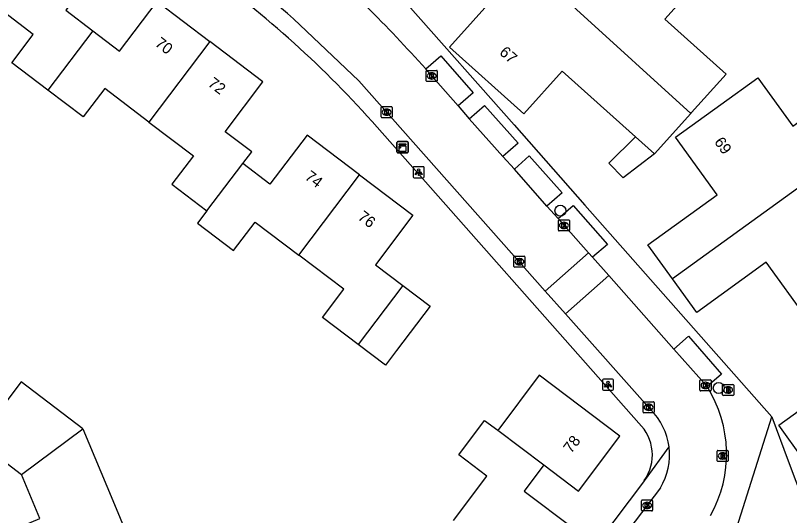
# Model space of a CAD drawing. Extents: x 158474 to 159560, y 388525 to 389605.
# Drawn here: x 158703.3 to 158772.8, y 389048.6 to 389093.6 of the extents above; entities that cross this region are included whole.
import ezdxf

# ---------------------------------------------------------------- set-up
doc = ezdxf.new("R2010")
doc.units = 0
for name, color, linetype in [('IMGEO_Boom', 7, 'Continuous'), ('IMGEO_Brandkraan', 7, 'Continuous'), ('IMGEO_Kast', 7, 'Continuous'), ('IMGEO_Kolk', 7, 'Continuous'), ('IMGEO_Lichtpunt', 7, 'Continuous'), ('IMGEO_Muur', 7, 'Continuous'), ('IMGEO_Pand', 7, 'Continuous'), ('IMGEO_Pand_nummerreeks', 7, 'Continuous'), ('IMGEO_Rijbaan_lokaal_open', 7, 'Continuous'), ('IMGEO_Rioolput', 7, 'Continuous'), ('IMGEO_Voetpad_open', 7, 'Continuous')]:
    doc.layers.add(name, color=color, linetype=linetype)

msp = doc.modelspace()

# ---------------------------------------------------------------- linework, layer by layer
at = {"layer": 'IMGEO_Boom'}
for centre in [(158752.246, 389076.022), (158766.474, 389060.088)]:
    msp.add_circle(centre, 0.489, dxfattribs=at)
at = {"layer": 'IMGEO_Brandkraan'}
for p, q in [((158766.895, 389060.409), (158767.747, 389060.409)), ((158766.82, 389059.483), (158766.82, 389060.335)), ((158767.308, 389060.189), (158767.333, 389060.189)), ((158767.821, 389060.335), (158767.821, 389059.483)), ((158767.747, 389059.409), (158766.895, 389059.409)), ((158767.331, 389059.629), (158767.306, 389059.629))]:
    msp.add_line(p, q, dxfattribs=at)
for points in [[(158766.895, 389060.409), (158767.747, 389060.409)], [(158766.82, 389059.483), (158766.82, 389060.335)], [(158767.168, 389060.109), (158767.168, 389059.709), (158767.381, 389059.709)], [(158767.399, 389060.109), (158767.168, 389060.109)], [(158767.347, 389060.028), (158767.293, 389060.028), (158767.293, 389059.952)], [(158767.293, 389059.952), (158767.346, 389059.952)], [(158767.355, 389059.876), (158767.293, 389059.876), (158767.293, 389059.795)], [(158767.293, 389059.795), (158767.355, 389059.795)], [(158767.821, 389060.335), (158767.821, 389059.483)], [(158767.747, 389059.409), (158766.895, 389059.409)]]:
    msp.add_lwpolyline(points, dxfattribs=at)
for centre, radius, start, end in [((158766.897, 389060.333), 0.0765, 91.55205, 178.44795), ((158766.897, 389060.333), 0.0765, 91.55205, 178.44795), ((158767.745, 389060.333), 0.0765, 1.55205, 88.44795), ((158767.745, 389060.333), 0.0765, 1.55205, 88.44795), ((158767.348, 389059.99), 0.0379, 267.82845, 90.93552), ((158767.356, 389059.835), 0.0404, 269.87594, 90.50774), ((158767.387, 389059.96), 0.251, 268.66757, 293.53466), ((158767.403, 389059.964), 0.145, 59.4692, 91.53667), ((158767.428, 389060.011), 0.0922, 285.51372, 58.15012), ((158767.433, 389059.819), 0.105, 301.31148, 78.98903), ((158766.897, 389059.485), 0.0765, 181.55205, 268.44795), ((158766.897, 389059.485), 0.0765, 181.55205, 268.44795), ((158767.745, 389059.485), 0.0765, 271.55205, 358.44795), ((158767.745, 389059.485), 0.0765, 271.55205, 358.44795)]:
    msp.add_arc(centre, radius, start, end, dxfattribs=at)
for centre, major_axis, ratio, start_param, end_param in [((158767.307, 389059.909), (-0.387, 0.002), 0.722429, 4.712389, 7.853982), ((158767.332, 389059.909), (-0.39, 0.002), 0.717154, 1.570796, 4.712389)]:
    msp.add_ellipse(centre, major_axis=major_axis, ratio=ratio, start_param=start_param, end_param=end_param, dxfattribs=at)
at = {"layer": 'IMGEO_Kast'}
for p, q in [((158737.558, 389081.301), (158737.558, 389082.142)), ((158737.558, 389082.142), (158737.558, 389081.301)), ((158737.633, 389082.226), (158738.474, 389082.226)), ((158738.474, 389082.226), (158737.633, 389082.226)), ((158738.558, 389082.151), (158738.558, 389081.31)), ((158738.558, 389081.31), (158738.558, 389082.151)), ((158738.483, 389081.226), (158737.642, 389081.226)), ((158737.642, 389081.226), (158738.483, 389081.226))]:
    msp.add_line(p, q, dxfattribs=at)
for points in [[(158737.753, 389082.016), (158738.353, 389082.016), (158738.353, 389081.931), (158737.753, 389081.931), (158737.753, 389082.016)], [(158737.753, 389081.841), (158738.353, 389081.841), (158738.353, 389081.352), (158737.753, 389081.352), (158737.753, 389081.841)]]:
    msp.add_lwpolyline(points, dxfattribs=at)
msp.add_circle((158737.837, 389081.69), 0.0377, dxfattribs=at)
for centre, start, end in [((158737.636, 389082.148), 92.4484, 184.28452), ((158737.636, 389082.148), 92.4484, 184.28452), ((158738.48, 389082.148), 2.4484, 94.28452), ((158738.48, 389082.148), 2.4484, 94.28452), ((158737.636, 389081.304), 182.4484, 274.28452), ((158737.636, 389081.304), 182.4484, 274.28452), ((158738.48, 389081.304), 272.4484, 4.28452), ((158738.48, 389081.304), 272.4484, 4.28452)]:
    msp.add_arc(centre, 0.0779, start, end, dxfattribs=at)
at = {"layer": 'IMGEO_Kolk'}
for p, q in [((158740.177, 389087.703), (158740.177, 389088.555)), ((158740.252, 389088.629), (158741.104, 389088.629)), ((158740.665, 389088.409), (158740.69, 389088.409)), ((158741.178, 389088.555), (158741.178, 389087.703)), ((158741.104, 389087.629), (158740.252, 389087.629)), ((158740.688, 389087.849), (158740.663, 389087.849)), ((158736.131, 389084.445), (158736.131, 389085.297)), ((158736.206, 389085.371), (158737.058, 389085.371)), ((158736.619, 389085.151), (158736.644, 389085.151)), ((158737.132, 389085.297), (158737.132, 389084.445)), ((158737.058, 389084.371), (158736.206, 389084.371)), ((158736.642, 389084.591), (158736.617, 389084.591)), ((158752.063, 389074.275), (158752.063, 389075.127)), ((158752.138, 389075.201), (158752.99, 389075.201)), ((158752.551, 389074.981), (158752.576, 389074.981)), ((158753.064, 389075.127), (158753.064, 389074.275)), ((158752.574, 389074.421), (158752.549, 389074.421)), ((158752.99, 389074.201), (158752.138, 389074.201)), ((158748.063, 389071.013), (158748.063, 389071.865)), ((158748.138, 389071.939), (158748.99, 389071.939)), ((158748.551, 389071.719), (158748.576, 389071.719)), ((158749.064, 389071.865), (158749.064, 389071.013)), ((158748.99, 389070.939), (158748.138, 389070.939)), ((158748.574, 389071.159), (158748.549, 389071.159)), ((158764.789, 389059.898), (158764.789, 389060.75)), ((158764.864, 389060.824), (158765.716, 389060.824)), ((158765.277, 389060.604), (158765.302, 389060.604)), ((158765.79, 389060.75), (158765.79, 389059.898)), ((158765.716, 389059.824), (158764.864, 389059.824)), ((158765.3, 389060.044), (158765.275, 389060.044)), ((158759.676, 389057.927), (158759.676, 389058.779)), ((158759.751, 389058.853), (158760.603, 389058.853)), ((158760.164, 389058.633), (158760.189, 389058.633)), ((158760.677, 389058.779), (158760.677, 389057.927)), ((158760.603, 389057.853), (158759.751, 389057.853)), ((158760.187, 389058.073), (158760.162, 389058.073)), ((158759.531, 389049.111), (158759.531, 389049.963)), ((158759.606, 389050.037), (158760.458, 389050.037)), ((158760.532, 389049.963), (158760.532, 389049.111)), ((158760.042, 389049.257), (158760.017, 389049.257)), ((158760.019, 389049.817), (158760.044, 389049.817)), ((158760.458, 389049.037), (158759.606, 389049.037))]:
    msp.add_line(p, q, dxfattribs=at)
for points in [[(158740.177, 389087.703), (158740.177, 389088.555)], [(158740.252, 389088.629), (158741.104, 389088.629)], [(158740.498, 389088.329), (158740.621, 389088.329), (158740.621, 389088.178), (158740.751, 389088.329), (158740.915, 389088.329), (158740.769, 389088.178), (158740.922, 389087.929), (158740.77, 389087.929), (158740.685, 389088.093), (158740.621, 389088.026), (158740.621, 389087.929), (158740.498, 389087.929), (158740.498, 389088.329)], [(158741.178, 389088.555), (158741.178, 389087.703)], [(158741.104, 389087.629), (158740.252, 389087.629)], [(158736.131, 389084.445), (158736.131, 389085.297)], [(158736.206, 389085.371), (158737.058, 389085.371)], [(158736.452, 389085.071), (158736.575, 389085.071), (158736.575, 389084.92), (158736.705, 389085.071), (158736.869, 389085.071), (158736.723, 389084.92), (158736.876, 389084.671), (158736.724, 389084.671), (158736.639, 389084.835), (158736.575, 389084.768), (158736.575, 389084.671), (158736.452, 389084.671), (158736.452, 389085.071)], [(158737.132, 389085.297), (158737.132, 389084.445)], [(158737.058, 389084.371), (158736.206, 389084.371)], [(158752.063, 389074.275), (158752.063, 389075.127)], [(158752.138, 389075.201), (158752.99, 389075.201)], [(158753.064, 389075.127), (158753.064, 389074.275)], [(158752.384, 389074.901), (158752.507, 389074.901), (158752.507, 389074.75), (158752.637, 389074.901), (158752.801, 389074.901), (158752.655, 389074.75), (158752.808, 389074.501), (158752.656, 389074.501), (158752.571, 389074.665), (158752.507, 389074.598), (158752.507, 389074.501), (158752.384, 389074.501), (158752.384, 389074.901)], [(158752.99, 389074.201), (158752.138, 389074.201)], [(158748.063, 389071.013), (158748.063, 389071.865)], [(158748.138, 389071.939), (158748.99, 389071.939)], [(158748.384, 389071.639), (158748.507, 389071.639), (158748.507, 389071.488), (158748.637, 389071.639), (158748.801, 389071.639), (158748.655, 389071.488), (158748.808, 389071.239), (158748.656, 389071.239), (158748.571, 389071.403), (158748.507, 389071.336), (158748.507, 389071.239), (158748.384, 389071.239), (158748.384, 389071.639)], [(158749.064, 389071.865), (158749.064, 389071.013)], [(158748.99, 389070.939), (158748.138, 389070.939)], [(158764.789, 389059.898), (158764.789, 389060.75)], [(158764.864, 389060.824), (158765.716, 389060.824)], [(158765.11, 389060.524), (158765.233, 389060.524), (158765.233, 389060.373), (158765.363, 389060.524), (158765.527, 389060.524), (158765.381, 389060.373), (158765.534, 389060.124), (158765.382, 389060.124), (158765.297, 389060.288), (158765.233, 389060.221), (158765.233, 389060.124), (158765.11, 389060.124), (158765.11, 389060.524)], [(158765.79, 389060.75), (158765.79, 389059.898)], [(158765.716, 389059.824), (158764.864, 389059.824)], [(158759.676, 389057.927), (158759.676, 389058.779)], [(158759.751, 389058.853), (158760.603, 389058.853)], [(158759.997, 389058.553), (158760.12, 389058.553), (158760.12, 389058.402), (158760.25, 389058.553), (158760.414, 389058.553), (158760.268, 389058.402), (158760.421, 389058.153), (158760.269, 389058.153), (158760.184, 389058.317), (158760.12, 389058.25), (158760.12, 389058.153), (158759.997, 389058.153), (158759.997, 389058.553)], [(158760.677, 389058.779), (158760.677, 389057.927)], [(158760.603, 389057.853), (158759.751, 389057.853)], [(158759.531, 389049.111), (158759.531, 389049.963)], [(158759.606, 389050.037), (158760.458, 389050.037)], [(158760.532, 389049.963), (158760.532, 389049.111)], [(158759.852, 389049.737), (158759.975, 389049.737), (158759.975, 389049.586), (158760.105, 389049.737), (158760.269, 389049.737), (158760.123, 389049.586), (158760.276, 389049.337), (158760.124, 389049.337), (158760.039, 389049.501), (158759.975, 389049.434), (158759.975, 389049.337), (158759.852, 389049.337), (158759.852, 389049.737)], [(158760.458, 389049.037), (158759.606, 389049.037)]]:
    msp.add_lwpolyline(points, dxfattribs=at)
for centre, start, end in [((158740.254, 389088.553), 91.55205, 178.44795), ((158740.254, 389088.553), 91.55205, 178.44795), ((158741.102, 389088.553), 1.55205, 88.44795), ((158741.102, 389088.553), 1.55205, 88.44795), ((158740.254, 389087.705), 181.55205, 268.44795), ((158740.254, 389087.705), 181.55205, 268.44795), ((158741.102, 389087.705), 271.55205, 358.44795), ((158741.102, 389087.705), 271.55205, 358.44795), ((158736.208, 389085.295), 91.55205, 178.44795), ((158736.208, 389085.295), 91.55205, 178.44795), ((158737.056, 389085.295), 1.55205, 88.44795), ((158737.056, 389085.295), 1.55205, 88.44795), ((158736.208, 389084.447), 181.55205, 268.44795), ((158736.208, 389084.447), 181.55205, 268.44795), ((158737.056, 389084.447), 271.55205, 358.44795), ((158737.056, 389084.447), 271.55205, 358.44795), ((158752.14, 389075.125), 91.55205, 178.44795), ((158752.14, 389075.125), 91.55205, 178.44795), ((158752.988, 389075.125), 1.55205, 88.44795), ((158752.988, 389075.125), 1.55205, 88.44795), ((158752.14, 389074.277), 181.55205, 268.44795), ((158752.14, 389074.277), 181.55205, 268.44795), ((158752.988, 389074.277), 271.55205, 358.44795), ((158752.988, 389074.277), 271.55205, 358.44795), ((158748.14, 389071.863), 91.55205, 178.44795), ((158748.14, 389071.863), 91.55205, 178.44795), ((158748.988, 389071.863), 1.55205, 88.44795), ((158748.988, 389071.863), 1.55205, 88.44795), ((158748.14, 389071.015), 181.55205, 268.44795), ((158748.14, 389071.015), 181.55205, 268.44795), ((158748.988, 389071.015), 271.55205, 358.44795), ((158748.988, 389071.015), 271.55205, 358.44795), ((158764.866, 389060.748), 91.55205, 178.44795), ((158764.866, 389060.748), 91.55205, 178.44795), ((158765.714, 389060.748), 1.55205, 88.44795), ((158765.714, 389060.748), 1.55205, 88.44795), ((158764.866, 389059.9), 181.55205, 268.44795), ((158764.866, 389059.9), 181.55205, 268.44795), ((158765.714, 389059.9), 271.55205, 358.44795), ((158765.714, 389059.9), 271.55205, 358.44795), ((158759.753, 389058.777), 91.55205, 178.44795), ((158759.753, 389058.777), 91.55205, 178.44795), ((158760.601, 389058.777), 1.55205, 88.44795), ((158760.601, 389058.777), 1.55205, 88.44795), ((158759.753, 389057.929), 181.55205, 268.44795), ((158759.753, 389057.929), 181.55205, 268.44795), ((158760.601, 389057.929), 271.55205, 358.44795), ((158760.601, 389057.929), 271.55205, 358.44795), ((158759.608, 389049.961), 91.55205, 178.44795), ((158759.608, 389049.961), 91.55205, 178.44795), ((158760.456, 389049.961), 1.55205, 88.44795), ((158760.456, 389049.961), 1.55205, 88.44795), ((158759.608, 389049.113), 181.55205, 268.44795), ((158759.608, 389049.113), 181.55205, 268.44795), ((158760.456, 389049.113), 271.55205, 358.44795), ((158760.456, 389049.113), 271.55205, 358.44795)]:
    msp.add_arc(centre, 0.0765, start, end, dxfattribs=at)
for centre, major_axis, ratio, start_param, end_param in [((158740.664, 389088.129), (-0.387, 0.002), 0.722429, 4.712389, 7.853982), ((158740.689, 389088.129), (-0.39, 0.002), 0.717154, 1.570796, 4.712389), ((158736.618, 389084.871), (-0.387, 0.002), 0.722429, 4.712389, 7.853982), ((158736.643, 389084.871), (-0.39, 0.002), 0.717154, 1.570796, 4.712389), ((158752.55, 389074.701), (-0.387, 0.002), 0.722429, 4.712389, 7.853982), ((158752.575, 389074.701), (-0.39, 0.002), 0.717154, 1.570796, 4.712389), ((158748.55, 389071.439), (-0.387, 0.002), 0.722429, 4.712389, 7.853982), ((158748.575, 389071.439), (-0.39, 0.002), 0.717154, 1.570796, 4.712389), ((158765.276, 389060.324), (-0.387, 0.002), 0.722429, 4.712389, 7.853982), ((158765.301, 389060.324), (-0.39, 0.002), 0.717154, 1.570796, 4.712389), ((158760.163, 389058.353), (-0.387, 0.002), 0.722429, 4.712389, 7.853982), ((158760.188, 389058.353), (-0.39, 0.002), 0.717154, 1.570796, 4.712389), ((158760.018, 389049.537), (-0.387, 0.002), 0.722429, 4.712389, 7.853982), ((158760.043, 389049.537), (-0.39, 0.002), 0.717154, 1.570796, 4.712389)]:
    msp.add_ellipse(centre, major_axis=major_axis, ratio=ratio, start_param=start_param, end_param=end_param, dxfattribs=at)
at = {"layer": 'IMGEO_Lichtpunt'}
for p, q in [((158739.004, 389079.88), (158739.004, 389079.073)), ((158739.004, 389079.88), (158739.004, 389079.073)), ((158739.906, 389079.975), (158739.098, 389079.975)), ((158739.906, 389079.975), (158739.098, 389079.975)), ((158740, 389079.073), (158740, 389079.88)), ((158740, 389079.073), (158740, 389079.88)), ((158739.098, 389078.979), (158739.906, 389078.979)), ((158739.098, 389078.979), (158739.906, 389078.979)), ((158756.021, 389060.795), (158756.021, 389059.988)), ((158756.021, 389060.795), (158756.021, 389059.988)), ((158756.923, 389060.89), (158756.115, 389060.89)), ((158756.923, 389060.89), (158756.115, 389060.89)), ((158757.017, 389059.988), (158757.017, 389060.795)), ((158757.017, 389059.988), (158757.017, 389060.795)), ((158756.115, 389059.894), (158756.923, 389059.894)), ((158756.115, 389059.894), (158756.923, 389059.894))]:
    msp.add_line(p, q, dxfattribs=at)
for points in [[(158739.378, 389079.544), (158739.417, 389079.516), (158739.229, 389079.254), (158739.191, 389079.281), (158739.378, 389079.544)], [(158739.48, 389079.496), (158739.527, 389079.496), (158739.527, 389079.174), (158739.48, 389079.174), (158739.48, 389079.496)], [(158739.59, 389079.516), (158739.628, 389079.543), (158739.815, 389079.281), (158739.776, 389079.253), (158739.59, 389079.516)], [(158756.395, 389060.459), (158756.434, 389060.431), (158756.246, 389060.169), (158756.208, 389060.196), (158756.395, 389060.459)], [(158756.497, 389060.411), (158756.544, 389060.411), (158756.544, 389060.089), (158756.497, 389060.089), (158756.497, 389060.411)], [(158756.607, 389060.431), (158756.645, 389060.458), (158756.832, 389060.196), (158756.793, 389060.168), (158756.607, 389060.431)]]:
    msp.add_lwpolyline(points, dxfattribs=at)
for centre in [(158739.503, 389079.678), (158756.52, 389060.593)]:
    msp.add_circle(centre, 0.0994, dxfattribs=at)
for centre, start, end in [((158739.098, 389079.88), 90, 180), ((158739.098, 389079.88), 90, 180), ((158739.906, 389079.88), 0, 90), ((158739.906, 389079.88), 0, 90), ((158739.098, 389079.073), 180, 270), ((158739.098, 389079.073), 180, 270), ((158739.906, 389079.073), 270, 0), ((158739.906, 389079.073), 270, 360), ((158756.115, 389060.795), 90, 180), ((158756.115, 389060.795), 90, 180), ((158756.923, 389060.795), 0, 90), ((158756.923, 389060.795), 0, 90), ((158756.115, 389059.988), 180, 270), ((158756.115, 389059.988), 180, 270), ((158756.923, 389059.988), 270, 0), ((158756.923, 389059.988), 270, 360)]:
    msp.add_arc(centre, 0.0946, start, end, dxfattribs=at)
at = {"layer": 'IMGEO_Muur'}
msp.add_lwpolyline([(158748.078, 389083.72), (158754.435, 389076.526)], dxfattribs=at)
at = {"layer": 'IMGEO_Pand'}
for points in [[(158743.43, 389103.458), (158763.955, 389084.746)], [(158706.446, 389102.066), (158711.171, 389098.484), (158707.79, 389094.023), (158710.218, 389092.182)], [(158763.955, 389084.746), (158764.041, 389084.842), (158767.137, 389088.293), (158761.633, 389093.23), (158765.168, 389097.17), (158761.143, 389100.845)], [(158758.992, 389082.653), (158752.414, 389088.553), (158748.973, 389084.717), (158742.277, 389090.723), (158746.537, 389095.473), (158740.815, 389100.606)], [(158706.182, 389086.862), (158702.948, 389089.314), (158704.875, 389091.856), (158700.955, 389094.828)], [(158710.218, 389092.182), (158712.616, 389090.364), (158715.993, 389094.818), (158720.749, 389091.213)], [(158710.218, 389092.182), (158706.182, 389086.862)], [(158720.749, 389091.213), (158715.27, 389083.988)], [(158723.702, 389080.248), (158724.505, 389081.307), (158722.115, 389083.119), (158725.513, 389087.601), (158720.749, 389091.213)], [(158762.31, 389069.901), (158760.108, 389072.944), (158766.342, 389077.455), (158762.6, 389082.626), (158766.651, 389085.558), (158769.984, 389087.97), (158773.14, 389083.609), (158781.994, 389090.017)], [(158715.27, 389083.988), (158711.289, 389087.006), (158709.356, 389084.456), (158706.182, 389086.862)], [(158784.801, 389086.138), (158762.31, 389069.901)], [(158763.955, 389084.746), (158760.701, 389081.12)], [(158715.27, 389083.988), (158719.261, 389080.963), (158717.314, 389078.394), (158720.477, 389075.996)], [(158734.204, 389079.239), (158729.485, 389082.817), (158726.138, 389078.402), (158723.702, 389080.248)], [(158760.701, 389081.12), (158757.9, 389078.962), (158756.592, 389080.289), (158758.992, 389082.653)], [(158760.701, 389081.12), (158758.992, 389082.653)], [(158720.477, 389075.996), (158723.702, 389080.248)], [(158728.735, 389072.029), (158734.204, 389079.239)], [(158734.204, 389079.239), (158738.997, 389075.606), (158735.626, 389071.158), (158738.081, 389069.297)], [(158720.477, 389075.996), (158719.643, 389074.896), (158722.877, 389072.444), (158724.815, 389075.001), (158728.735, 389072.029)], [(158734.062, 389063.995), (158730.86, 389066.422), (158732.784, 389068.96), (158728.735, 389072.029)], [(158774.438, 389066.307), (158770.753, 389071.399), (158764.5, 389066.874), (158762.31, 389069.901)], [(158738.081, 389069.297), (158740.54, 389067.433), (158737.52, 389063.449), (158736.521, 389062.131), (158734.062, 389063.995)], [(158738.081, 389069.297), (158734.062, 389063.995)], [(158774.067, 389053.708), (158771.874, 389056.738), (158778.102, 389061.245), (158774.438, 389066.307)], [(158709.319, 389056.434), (158703.785, 389060.645), (158701.84, 389058.089), (158697.825, 389061.145)], [(158750.749, 389053.172), (158753.862, 389050.823), (158757.593, 389055.767), (158750.352, 389061.231), (158746.699, 389056.39), (158746.62, 389056.285)], [(158742.626, 389048.19), (158745.637, 389052.18), (158743.11, 389054.087), (158745.439, 389057.175), (158746.62, 389056.285)], [(158709.319, 389056.434), (158712.035, 389049.984), (158713.989, 389045.224), (158711.088, 389044.008), (158707.33, 389042.433), (158702.718, 389040.5), (158700.329, 389046.199), (158705.458, 389048.349), (158703.8, 389052.306)], [(158703.8, 389052.306), (158709.319, 389056.434)], [(158746.62, 389056.285), (158750.749, 389053.172)], [(158692.361, 389053.889), (158697.101, 389050.282), (158700.533, 389054.791), (158703.8, 389052.306)], [(158750.749, 389053.172), (158748.98, 389050.828), (158753.442, 389047.461), (158749.827, 389042.67)]]:
    msp.add_lwpolyline(points, dxfattribs=at)
at = {"layer": 'IMGEO_Rijbaan_lokaal_open'}
for points in [[(158750.89, 389068.801), (158734.13, 389087.685), (158728.269, 389093.269)], [(158743.055, 389085.433), (158740.324, 389088.534), (158740.139, 389088.752)], [(158743.055, 389085.433), (158744.053, 389084.282)], [(158747.079, 389080.887), (158744.053, 389084.282)], [(158735.776, 389083.528), (158759.294, 389056.925)], [(158747.079, 389080.887), (158748.117, 389079.762)], [(158751.04, 389076.423), (158748.117, 389079.762)], [(158751.04, 389076.423), (158752.049, 389075.317)], [(158754.77, 389072.24), (158752.049, 389075.317)], [(158750.89, 389068.801), (158754.77, 389072.24)], [(158755.129, 389071.833), (158754.77, 389072.24)], [(158755.129, 389071.833), (158756.587, 389070.188)], [(158756.587, 389070.188), (158752.708, 389066.752)], [(158762.444, 389063.578), (158756.587, 389070.188)], [(158752.708, 389066.752), (158750.89, 389068.801)], [(158752.708, 389066.752), (158760.341, 389058.152)], [(158765.424, 389060.214), (158762.444, 389063.578)], [(158759.79, 389051.768), (158759.88, 389051.871), (158762.017, 389054.791)], [(158759.79, 389051.768), (158747.298, 389035.212)], [(158761.232, 389051.118), (158746.732, 389032.035)]]:
    msp.add_lwpolyline(points, dxfattribs=at)
for centre, radius, start, end in [((158656.143, 389009.389), 110.626, 49.30893, 55.19926), ((158667.256, 389023.192), 91.299, 41.36595, 54.6966), ((158654.271, 389012.754), 114.669, 41.51082, 45.38213), ((158755.882, 389054.159), 11.301, 330.71628, 32.39927), ((158756.37, 389054.073), 5.693, 7.24286, 45.76444), ((158756.522, 389054.056), 3.989, 325.00381, 45.9838), ((158756.383, 389054.075), 5.679, 328.62573, 7.24655)]:
    msp.add_arc(centre, radius, start, end, dxfattribs=at)
at = {"layer": 'IMGEO_Rioolput'}
for p, q in [((158766.329, 389053.554), (158766.329, 389054.406)), ((158766.404, 389054.48), (158767.256, 389054.48)), ((158766.817, 389054.26), (158766.842, 389054.26)), ((158767.33, 389054.406), (158767.33, 389053.554)), ((158767.256, 389053.48), (158766.404, 389053.48)), ((158766.84, 389053.7), (158766.815, 389053.7))]:
    msp.add_line(p, q, dxfattribs=at)
for points in [[(158766.329, 389053.554), (158766.329, 389054.406)], [(158766.404, 389054.48), (158767.256, 389054.48)], [(158766.918, 389054.178), (158766.666, 389054.18), (158766.666, 389053.78)], [(158766.844, 389054.099), (158766.79, 389054.099), (158766.79, 389054.018)], [(158767.33, 389054.406), (158767.33, 389053.554)], [(158767.256, 389053.48), (158766.404, 389053.48)], [(158766.666, 389053.78), (158766.79, 389053.78), (158766.79, 389053.942), (158766.801, 389053.942)], [(158766.79, 389054.018), (158766.842, 389054.018)], [(158766.848, 389053.913), (158766.919, 389053.78), (158767.059, 389053.78), (158766.994, 389053.906)]]:
    msp.add_lwpolyline(points, dxfattribs=at)
for centre, radius, start, end in [((158766.406, 389054.404), 0.0765, 91.55205, 178.44795), ((158766.406, 389054.404), 0.0765, 91.55205, 178.44795), ((158766.85, 389054.003), 0.0964, 77.00612, 93.18647), ((158766.864, 389054.06), 0.0378, 276.66336, 79.67722), ((158766.917, 389054.068), 0.109, 350.36119, 89.41601), ((158767.254, 389054.404), 0.0765, 1.55205, 88.44795), ((158767.254, 389054.404), 0.0765, 1.55205, 88.44795), ((158766.406, 389053.556), 0.0765, 181.55205, 268.44795), ((158766.406, 389053.556), 0.0765, 181.55205, 268.44795), ((158766.8, 389053.889), 0.0533, 26.02933, 88.69889), ((158766.826, 389054.207), 0.19, 274.7715, 282.96867), ((158766.915, 389054.068), 0.112, 277.58423, 350.98172), ((158766.899, 389053.853), 0.108, 29.51342, 73.79051), ((158767.254, 389053.556), 0.0765, 271.55205, 358.44795), ((158767.254, 389053.556), 0.0765, 271.55205, 358.44795)]:
    msp.add_arc(centre, radius, start, end, dxfattribs=at)
for centre, major_axis, ratio, start_param, end_param in [((158766.816, 389053.98), (-0.387, 0.002), 0.722429, 4.712389, 7.853982), ((158766.841, 389053.98), (-0.39, 0.002), 0.717154, 1.570796, 4.712389)]:
    msp.add_ellipse(centre, major_axis=major_axis, ratio=ratio, start_param=start_param, end_param=end_param, dxfattribs=at)
at = {"layer": 'IMGEO_Voetpad_open'}
for points in [[(158738.53, 389094.525), (158748.078, 389083.72), (158754.435, 389076.526), (158771.254, 389057.492)], [(158740.139, 389088.752), (158741.494, 389089.937), (158744.417, 389086.607), (158743.055, 389085.433)], [(158744.053, 389084.282), (158745.419, 389085.472), (158748.436, 389082.084), (158747.079, 389080.887)], [(158748.117, 389079.762), (158749.438, 389080.948), (158752.399, 389077.622), (158751.04, 389076.423)], [(158752.049, 389075.317), (158753.403, 389076.488), (158756.491, 389072.972), (158755.129, 389071.833)], [(158762.444, 389063.578), (158763.774, 389064.75), (158766.739, 389061.32), (158765.424, 389060.214)], [(158767.926, 389046.996), (158771.254, 389057.492)], [(158771.254, 389057.492), (158772.724, 389053.549), (158774.772, 389048.054), (158787.267, 389038.677)]]:
    msp.add_lwpolyline(points, dxfattribs=at)

# ---------------------------------------------------------------- texts
at = {"layer": 'IMGEO_Pand_nummerreeks'}
for s, rotation, p in [('70', 322.83466, (158715.733, 389090.898)), ('67', 318.11106, (158746.692, 389090.148)), ('72', 322.83223, (158720.489, 389087.294)), ('69', 305.89142, (158766.028, 389082.188)), ('74', 322.81504, (158729.204, 389078.913)), ('76', 322.85193, (158733.961, 389075.306)), ('78', 52.95849, (158753.22, 389054.156))]:
    msp.add_text(s, height=1, rotation=rotation, dxfattribs=at).set_placement(p)

doc.saveas('drawing.dxf')
